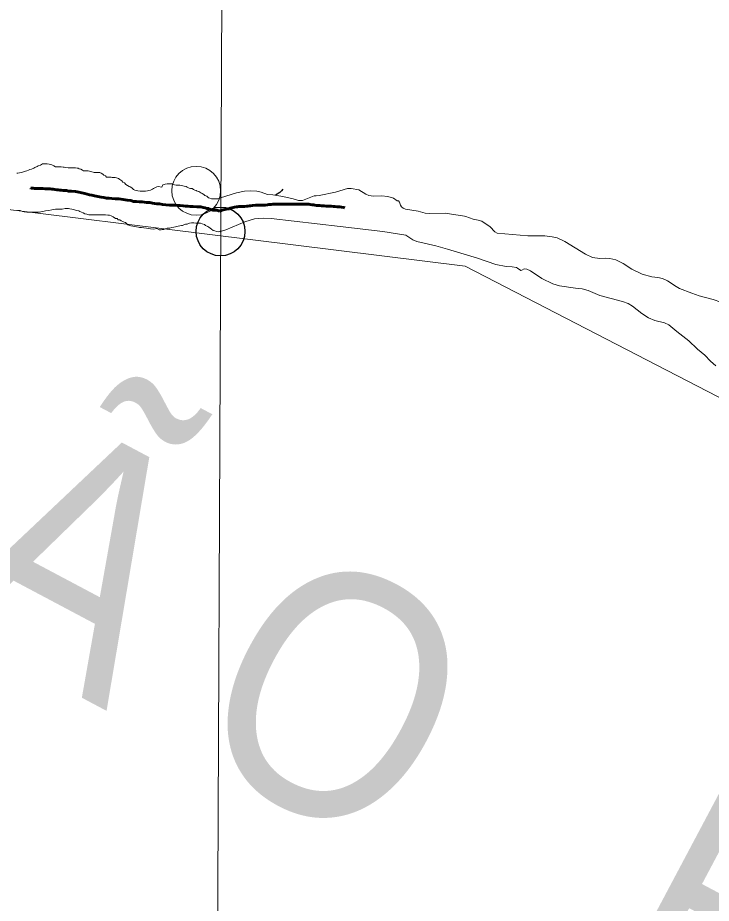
# Model space of a CAD drawing. Extents: x 553962 to 842807, y 8883888 to 9032388.
# Drawn here: x 808026 to 809447, y 9012066 to 9013879 of the extents above; entities that cross this region are included whole.
import ezdxf

# ---------------------------------------------------------------- set-up
doc = ezdxf.new("R2010")
doc.units = 0
doc.header["$LTSCALE"] = 200
doc.header["$PDMODE"] = 32
doc.header["$PDSIZE"] = 100
doc.linetypes.add('LONG_DASH_SHORT_DASH', pattern=[9.9, 6, -1.2, 1.5, -1.2])
for name, color, linetype, lineweight in [('1', 7, 'Continuous', 13), ('23', 7, 'Continuous', 13), ('24', 7, 'Continuous', 25), ('25', 7, 'Continuous', 13), ('57', 7, 'Continuous', 13), ('7', 7, 'Continuous', 90), ('8', 7, 'Continuous', 13)]:
    doc.layers.add(name, color=color, linetype=linetype, lineweight=lineweight)
doc.layers.add('49', color=7, linetype='Continuous')

msp = doc.modelspace()

# ---------------------------------------------------------------- linework, layer by layer
at = {"layer": '1'}
msp.add_lwpolyline([(808487.9, 9024186.1), (808454.4, 9016210.6), (808422.6, 9009049.8)], dxfattribs=at)
at = {"layer": '23'}
for points in [[(808326.5, 9013537.6), (808323.5, 9013536.8), (808321.2, 9013532.1), (808313.7, 9013533.2), (808311.2, 9013532.7), (808306.9, 9013530.9), (808304.2, 9013529.5), (808302.1, 9013527.7), (808298.1, 9013526), (808294.1, 9013525), (808291.9, 9013524.3), (808287.8, 9013523.8), (808285.6, 9013523.6), (808282.3, 9013523.6), (808280.3, 9013523.6), (808277.1, 9013523.6), (808272.6, 9013524.2), (808269.1, 9013524.9), (808266.4, 9013525.7), (808263.4, 9013527.2), (808259.9, 9013530.5), (808256.7, 9013532.5), (808254.4, 9013533.5), (808251.2, 9013535.6), (808247.9, 9013537.3), (808245, 9013540.6), (808241.7, 9013542.1), (808239.5, 9013545.2), (808235.8, 9013547.7), (808232.5, 9013549.7), (808228.8, 9013551), (808225.8, 9013552), (808222, 9013552), (808220, 9013552), (808218, 9013552.1), (808214.5, 9013552.1), (808211.3, 9013552.1), (808208, 9013552.6), (808206.3, 9013555.1), (808202.8, 9013556.7), (808200.8, 9013558.9), (808197.3, 9013560.7), (808194.8, 9013561.7), (808191.6, 9013562), (808189.6, 9013562), (808185.8, 9013562), (808182.8, 9013562.3), (808180.6, 9013562.8), (808178.3, 9013563.1), (808170.6, 9013565.4), (808164.1, 9013565.4), (808161.1, 9013565.5), (808158.9, 9013566.5), (808155.4, 9013568.5), (808152.4, 9013569.3), (808150.2, 9013570.8), (808147.9, 9013571.1), (808144.4, 9013571.3), (808139.4, 9013571.6), (808135.9, 9013571.6), (808133.4, 9013571.6), (808129.4, 9013571.7), (808125.2, 9013572.5), (808121.4, 9013572.7), (808119.2, 9013573), (808115.2, 9013573.5), (808113.2, 9013573.5), (808109.4, 9013573.6), (808107.4, 9013573.6), (808103.4, 9013573.6), (808100.2, 9013575.4), (808096.4, 9013577.9), (808092.9, 9013578.4), (808090.7, 9013579.2), (808086.7, 9013579.5), (808082.7, 9013579.5), (808080.2, 9013579.5), (808077.2, 9013579.5), (808072.9, 9013577.3), (808068.4, 9013575.8), (808066.1, 9013574.1), (808061.6, 9013572.4), (808059.1, 9013570.6), (808054.3, 9013568.7), (808051.1, 9013568.2), (808048.3, 9013566.7), (808045.1, 9013565.7), (808042.3, 9013565), (808040.3, 9013564), (808038, 9013563.5), (808035.8, 9013562.8), (808033.5, 9013562), (808029.8, 9013561.6), (808026.3, 9013560.6), (808024.3, 9013560.3)], [(808441.8, 9013510.2), (808436.8, 9013508.1), (808434.8, 9013508.1), (808432.3, 9013507.8), (808430.3, 9013507.8), (808426.8, 9013507.9), (808423.5, 9013508.4), (808419.6, 9013509.4), (808417.3, 9013510.2), (808413.6, 9013513.2), (808409.8, 9013515), (808407.8, 9013517), (808403.9, 9013518.8), (808401.4, 9013520.6), (808397.1, 9013522.8), (808391.9, 9013524.6), (808386.4, 9013527.2), (808383.7, 9013528.9), (808379.9, 9013529.5), (808377.7, 9013530.2), (808373.7, 9013531.8), (808371.2, 9013533.3), (808367.2, 9013533.8), (808364.7, 9013534.6), (808361.7, 9013535.1), (808358.5, 9013535.9), (808354.5, 9013536.1), (808351, 9013536.2), (808347.5, 9013536.4), (808343.2, 9013538.5), (808340, 9013538.5), (808336.5, 9013538.8), (808332.7, 9013538.8), (808328.5, 9013538.3), (808326.5, 9013537.6)], [(808941.7, 9013472.9), (808901.7, 9013479), (808870.4, 9013477.8), (808861.1, 9013478.8), (808846.3, 9013482.9), (808820.4, 9013487.1), (808815.7, 9013488.8), (808812.7, 9013491.4), (808810.2, 9013495), (808808, 9013501.2), (808806.2, 9013503.8), (808803.6, 9013504.2), (808796.3, 9013509.1), (808784.7, 9013512.6), (808771.4, 9013514.2), (808755.3, 9013513.4), (808745.4, 9013514.8), (808739.3, 9013517.7), (808725.2, 9013526.6), (808709.4, 9013529.4), (808702.1, 9013529), (808677, 9013521.7), (808643.8, 9013514.9), (808637.3, 9013514.3), (808633.8, 9013514.2), (808630.1, 9013513.1), (808609.9, 9013504.8), (808601.5, 9013504.6), (808590.8, 9013507.8), (808569.2, 9013512.6), (808569.4, 9013512.8), (808569.2, 9013512.6), (808548.7, 9013516.3), (808537.9, 9013516.6), (808524.6, 9013521.7), (808516.3, 9013524), (808503.8, 9013524.7), (808490.5, 9013523.7), (808474.2, 9013520.3), (808441.8, 9013510.2)], [(809407.2, 9013315), (809381.8, 9013324.7), (809374.7, 9013328.3), (809357, 9013340.2), (809347, 9013344.6), (809337.2, 9013347.1), (809325, 9013348.5), (809305.6, 9013353.6), (809284.1, 9013363.8), (809266.3, 9013375.5), (809256.8, 9013380.7), (809251.3, 9013382.9), (809239, 9013385.9), (809230.6, 9013386.4), (809218.6, 9013385.8), (809203.7, 9013388.2), (809189.1, 9013394.8), (809146.9, 9013420.4), (809131.1, 9013427.9), (809120.8, 9013430.5), (809106, 9013432.4), (809071.2, 9013432.6), (809008.5, 9013437.6), (809003.4, 9013440.8), (808993.8, 9013450.6), (808976.7, 9013462), (808969.2, 9013464.6), (808959, 9013466.3), (808943.8, 9013471.8), (808941.7, 9013472.9)], [(809629.3, 9013145.7), (809614.4, 9013148.5), (809601.5, 9013151.6), (809596.3, 9013153.5), (809575.4, 9013164.5), (809564.4, 9013173.7), (809556.2, 9013185.5), (809554.8, 9013191.5), (809554.3, 9013205.6), (809550, 9013215.1), (809547.2, 9013219.2), (809535.8, 9013231.3), (809516.5, 9013248.2), (809504, 9013263.2), (809483.1, 9013285.9), (809475.8, 9013291.5), (809466.6, 9013296.7), (809450.8, 9013301.8), (809421.8, 9013309.5), (809407.2, 9013315)]]:
    msp.add_lwpolyline(points, dxfattribs=at)
at = {"layer": '24'}
msp.add_lwpolyline([(808569.1, 9013528.2), (808566.9, 9013524.2), (808563.4, 9013521.1), (808554.1, 9013515.5)], dxfattribs=at)
msp.add_point((808441.8, 9013441.3), dxfattribs=at)
at = {"layer": '25'}
for points in [[(808024.3, 9013560.3), (808026.3, 9013560.6), (808029.8, 9013561.6), (808033.5, 9013562), (808035.8, 9013562.8), (808038, 9013563.5), (808040.3, 9013564), (808042.3, 9013565), (808045.1, 9013565.7), (808048.3, 9013566.7), (808051.1, 9013568.2), (808054.3, 9013568.7), (808059.1, 9013570.6), (808061.6, 9013572.4), (808066.1, 9013574.1), (808068.4, 9013575.8), (808072.9, 9013577.3), (808077.2, 9013579.5), (808080.2, 9013579.5), (808082.7, 9013579.5), (808086.7, 9013579.5), (808090.7, 9013579.2), (808092.9, 9013578.4), (808096.4, 9013577.9), (808100.2, 9013575.4), (808103.4, 9013573.6), (808107.4, 9013573.6), (808109.4, 9013573.6), (808113.2, 9013573.5), (808115.2, 9013573.5), (808119.2, 9013573), (808121.4, 9013572.7), (808125.2, 9013572.5), (808129.4, 9013571.7), (808133.4, 9013571.6), (808135.9, 9013571.6), (808139.4, 9013571.6), (808144.4, 9013571.3), (808147.9, 9013571.1), (808150.2, 9013570.8), (808152.4, 9013569.3), (808155.4, 9013568.5), (808158.9, 9013566.5), (808161.1, 9013565.5), (808164.1, 9013565.4), (808170.6, 9013565.4), (808178.3, 9013563.1), (808180.6, 9013562.8), (808182.8, 9013562.3), (808185.8, 9013562), (808189.6, 9013562), (808191.6, 9013562), (808194.8, 9013561.7), (808197.3, 9013560.7), (808200.8, 9013558.9), (808202.8, 9013556.7), (808206.3, 9013555.1), (808208, 9013552.6), (808211.3, 9013552.1), (808214.5, 9013552.1), (808218, 9013552.1), (808220, 9013552), (808222, 9013552), (808225.8, 9013552), (808228.8, 9013551), (808232.5, 9013549.7), (808235.8, 9013547.7), (808239.5, 9013545.2), (808241.7, 9013542.1), (808245, 9013540.6), (808247.9, 9013537.3), (808251.2, 9013535.6), (808254.4, 9013533.5), (808256.7, 9013532.5), (808259.9, 9013530.5), (808263.4, 9013527.2), (808266.4, 9013525.7), (808269.1, 9013524.9), (808272.6, 9013524.2), (808277.1, 9013523.6), (808280.3, 9013523.6), (808282.3, 9013523.6), (808285.6, 9013523.6), (808287.8, 9013523.8), (808291.9, 9013524.3), (808294.1, 9013525), (808298.1, 9013526), (808302.1, 9013527.7), (808304.2, 9013529.5), (808306.9, 9013530.9), (808311.2, 9013532.7), (808313.7, 9013533.2), (808321.2, 9013532.1), (808323.5, 9013536.8), (808326.5, 9013537.6)], [(808326.5, 9013537.6), (808328.5, 9013538.3), (808332.7, 9013538.8), (808336.5, 9013538.8), (808340, 9013538.5), (808343.2, 9013538.5), (808347.5, 9013536.4), (808351, 9013536.2), (808354.5, 9013536.1), (808358.5, 9013535.9), (808361.7, 9013535.1), (808364.7, 9013534.6), (808367.2, 9013533.8), (808371.2, 9013533.3), (808373.7, 9013531.8), (808377.7, 9013530.2), (808379.9, 9013529.5), (808383.7, 9013528.9), (808386.4, 9013527.2), (808391.9, 9013524.6), (808397.1, 9013522.8), (808401.4, 9013520.6), (808403.9, 9013518.8), (808407.8, 9013517), (808409.8, 9013515), (808413.6, 9013513.2), (808417.3, 9013510.2), (808419.6, 9013509.4), (808423.5, 9013508.4), (808426.8, 9013507.9), (808430.3, 9013507.8), (808432.3, 9013507.8), (808434.8, 9013508.1), (808436.8, 9013508.1), (808441.8, 9013510.2), (808474.2, 9013520.3), (808490.5, 9013523.7), (808503.8, 9013524.7), (808516.3, 9013524), (808524.6, 9013521.7)], [(808569.4, 9013512.8), (808569.2, 9013512.6), (808590.8, 9013507.8), (808601.5, 9013504.6), (808609.9, 9013504.8), (808630.1, 9013513.1), (808633.8, 9013514.2), (808637.3, 9013514.3), (808643.8, 9013514.9), (808677, 9013521.7), (808702.1, 9013529), (808709.4, 9013529.4), (808725.2, 9013526.6), (808739.3, 9013517.7), (808745.4, 9013514.8), (808755.3, 9013513.4), (808771.4, 9013514.2), (808784.7, 9013512.6), (808796.3, 9013509.1), (808803.6, 9013504.2), (808806.2, 9013503.8), (808808, 9013501.2), (808810.2, 9013495), (808812.7, 9013491.4), (808815.7, 9013488.8), (808820.4, 9013487.1), (808846.3, 9013482.9), (808861.1, 9013478.8), (808870.4, 9013477.8), (808901.7, 9013479), (808941.7, 9013472.9)], [(808524.6, 9013521.7), (808537.9, 9013516.6), (808548.7, 9013516.3), (808569.2, 9013512.6)], [(808214.2, 9013474.5), (808210.7, 9013474.8), (808206.4, 9013475), (808203.9, 9013475), (808199.9, 9013475.1), (808197.4, 9013475.1), (808191.4, 9013475.1), (808186.2, 9013475.2), (808182.7, 9013475.2), (808178.7, 9013475.2), (808175.9, 9013475.2), (808171.7, 9013475.3), (808167.7, 9013476.8), (808163.7, 9013477.3), (808160.2, 9013479.3), (808157, 9013480.9), (808153.5, 9013481.9), (808151.2, 9013483.4), (808146.5, 9013483.9), (808142.5, 9013485.5), (808140.2, 9013486.2), (808137, 9013486.8), (808132.8, 9013487.5), (808130.3, 9013488.1), (808126, 9013488.1), (808123.8, 9013488.1), (808117.7, 9013486.6), (808112, 9013487.2), (808106.5, 9013487.2), (808103.7, 9013487), (808100.2, 9013486.5), (808096.2, 9013485.8), (808090.2, 9013484.1), (808083.2, 9013483.6), (808077.9, 9013482.1), (808073.9, 9013481.4), (808071.2, 9013480.9), (808065.9, 9013480.7), (808061.9, 9013480.7), (808056.9, 9013480.8), (808052.4, 9013480.8), (808049.7, 9013480.8), (808044.7, 9013480.8), (808039.7, 9013481.6), (808036.2, 9013482.4), (808031.2, 9013484.2), (808026.2, 9013484.5)], [(808298.3, 9013446.6), (808294.3, 9013447.4), (808290, 9013448.2), (808284.5, 9013448.7), (808280, 9013449.2), (808276, 9013449.5), (808273.8, 9013450.1), (808269.8, 9013450.6), (808266, 9013451.1), (808262, 9013451.9), (808258.3, 9013452.7), (808255.8, 9013453.4), (808252.1, 9013455), (808249.8, 9013457), (808247.3, 9013459.5), (808244.3, 9013460), (808241.6, 9013461.5), (808237.9, 9013463.1), (808235.6, 9013464.8), (808232.1, 9013465.3), (808230.2, 9013467.9), (808226.7, 9013468.1), (808221.9, 9013470.9), (808217.9, 9013473), (808214.2, 9013474.5)], [(809050, 9013366), (809048.1, 9013367.2), (809039.2, 9013368.9), (809026.5, 9013369.5), (809005.9, 9013373.3), (808967.7, 9013386.5), (808906.8, 9013405.3), (808882.7, 9013412), (808844, 9013420.6), (808835.7, 9013424.3), (808820.9, 9013433.7), (808774.2, 9013441.4), (808686.7, 9013451.3), (808545.2, 9013467.5), (808528.9, 9013468.5), (808511.4, 9013466.9), (808491.4, 9013461.3), (808452.7, 9013444.3), (808441.8, 9013441.3)], [(808941.7, 9013472.9), (808943.8, 9013471.8), (808959, 9013466.3), (808969.2, 9013464.6), (808976.7, 9013462), (808993.8, 9013450.6), (809003.4, 9013440.8), (809008.5, 9013437.6), (809071.2, 9013432.6), (809106, 9013432.4), (809120.8, 9013430.5), (809131.1, 9013427.9), (809146.9, 9013420.4), (809189.1, 9013394.8), (809203.7, 9013388.2), (809218.6, 9013385.8), (809230.6, 9013386.4), (809239, 9013385.9), (809251.3, 9013382.9), (809256.8, 9013380.7), (809266.3, 9013375.5), (809284.1, 9013363.8), (809305.6, 9013353.6), (809325, 9013348.5), (809337.2, 9013347.1), (809347, 9013344.6), (809357, 9013340.2), (809374.7, 9013328.3), (809381.8, 9013324.7), (809407.2, 9013315)], [(808441.8, 9013441.3), (808437, 9013440.5), (808433.3, 9013441.2), (808429.8, 9013442.5), (808426.6, 9013443.3), (808423.1, 9013446.1), (808420.8, 9013447.8), (808417.8, 9013450.1), (808415.6, 9013451.6), (808411.1, 9013453.4), (808408.9, 9013455.2), (808403.9, 9013456.7), (808400.4, 9013458.2), (808395.7, 9013458.5), (808391.4, 9013458.5), (808386.9, 9013458.6), (808382.4, 9013458.6), (808377.9, 9013458.1), (808373.6, 9013456.1), (808370.1, 9013456.2), (808367.9, 9013455.4), (808364.1, 9013453.5), (808362.1, 9013453.5), (808358.3, 9013452.7), (808354.8, 9013452), (808351.3, 9013451.3), (808349.3, 9013450.8), (808345.8, 9013450.3), (808341.1, 9013449.6), (808337.8, 9013448.1), (808333.3, 9013447.7), (808331.3, 9013446.9), (808328.3, 9013446.4), (808325.3, 9013445.5), (808322, 9013445), (808319.8, 9013444.7), (808316.3, 9013444.8), (808311.3, 9013447.3), (808304.3, 9013446.1), (808298.3, 9013446.6)], [(809418.5, 9013200.1), (809417.8, 9013200.7), (809401.2, 9013217.3), (809376, 9013236.2), (809360.2, 9013250.3), (809351, 9013253.9), (809331.5, 9013259.1), (809318.3, 9013264.6), (809304.6, 9013273.5), (809285.2, 9013288.5), (809276.7, 9013293.5), (809265.1, 9013297.7), (809218.8, 9013310.1), (809194.6, 9013320.7), (809182.1, 9013324.1), (809168.6, 9013324.8), (809135.9, 9013330.1), (809122.3, 9013334.2), (809099.6, 9013344.8), (809076.5, 9013360.3), (809068.9, 9013364), (809063.8, 9013364.5), (809059.1, 9013361.8), (809056.5, 9013361.5), (809050, 9013366)], [(809407.2, 9013315), (809421.8, 9013309.5), (809450.8, 9013301.8), (809466.6, 9013296.7), (809475.8, 9013291.5), (809483.1, 9013285.9), (809504, 9013263.2), (809516.5, 9013248.2), (809535.8, 9013231.3), (809547.2, 9013219.2), (809550, 9013215.1), (809554.3, 9013205.6), (809554.8, 9013191.5), (809556.2, 9013185.5), (809564.4, 9013173.7), (809575.4, 9013164.5), (809596.3, 9013153.5), (809601.5, 9013151.6), (809614.4, 9013148.5), (809629.3, 9013145.7)], [(809456.4, 9013166.4), (809445.4, 9013175.7), (809433.4, 9013187.9), (809418.5, 9013200.1)]]:
    msp.add_lwpolyline(points, dxfattribs=at)
msp.add_point((808441.8, 9013441.3), dxfattribs=at)
at = {"layer": '57'}
for points in [[(808024.3, 9013560.3), (808026.3, 9013560.6), (808029.8, 9013561.6), (808033.5, 9013562), (808035.8, 9013562.8), (808038, 9013563.5), (808040.3, 9013564), (808042.3, 9013565), (808045.1, 9013565.7), (808048.3, 9013566.7), (808051.1, 9013568.2), (808054.3, 9013568.7), (808059.1, 9013570.6), (808061.6, 9013572.4), (808066.1, 9013574.1), (808068.4, 9013575.8), (808072.9, 9013577.3), (808077.2, 9013579.5), (808080.2, 9013579.5), (808082.7, 9013579.5), (808086.7, 9013579.5), (808090.7, 9013579.2), (808092.9, 9013578.4), (808096.4, 9013577.9), (808100.2, 9013575.4), (808103.4, 9013573.6), (808107.4, 9013573.6), (808109.4, 9013573.6), (808113.2, 9013573.5), (808115.2, 9013573.5), (808119.2, 9013573), (808121.4, 9013572.7), (808125.2, 9013572.5), (808129.4, 9013571.7), (808133.4, 9013571.6), (808135.9, 9013571.6), (808139.4, 9013571.6), (808144.4, 9013571.3), (808147.9, 9013571.1), (808150.2, 9013570.8), (808152.4, 9013569.3), (808155.4, 9013568.5), (808158.9, 9013566.5), (808161.1, 9013565.5), (808164.1, 9013565.4), (808170.6, 9013565.4), (808178.3, 9013563.1), (808180.6, 9013562.8), (808182.8, 9013562.3), (808185.8, 9013562), (808189.6, 9013562), (808191.6, 9013562), (808194.8, 9013561.7), (808197.3, 9013560.7), (808200.8, 9013558.9), (808202.8, 9013556.7), (808206.3, 9013555.1), (808208, 9013552.6), (808211.3, 9013552.1), (808214.5, 9013552.1), (808218, 9013552.1), (808220, 9013552), (808222, 9013552), (808225.8, 9013552), (808228.8, 9013551), (808232.5, 9013549.7), (808235.8, 9013547.7), (808239.5, 9013545.2), (808241.7, 9013542.1), (808245, 9013540.6), (808247.9, 9013537.3), (808251.2, 9013535.6), (808254.4, 9013533.5), (808256.7, 9013532.5), (808259.9, 9013530.5), (808263.4, 9013527.2), (808266.4, 9013525.7), (808269.1, 9013524.9), (808272.6, 9013524.2), (808277.1, 9013523.6), (808280.3, 9013523.6), (808282.3, 9013523.6), (808285.6, 9013523.6), (808287.8, 9013523.8), (808291.9, 9013524.3), (808294.1, 9013525), (808298.1, 9013526), (808302.1, 9013527.7), (808304.2, 9013529.5), (808306.9, 9013530.9), (808311.2, 9013532.7), (808313.7, 9013533.2), (808321.2, 9013532.1), (808323.5, 9013536.8), (808326.5, 9013537.6)], [(808326.5, 9013537.6), (808328.5, 9013538.3), (808332.7, 9013538.8), (808336.5, 9013538.8), (808340, 9013538.5), (808343.2, 9013538.5), (808347.5, 9013536.4), (808351, 9013536.2), (808354.5, 9013536.1), (808358.5, 9013535.9), (808361.7, 9013535.1), (808364.7, 9013534.6), (808367.2, 9013533.8), (808371.2, 9013533.3), (808373.7, 9013531.8), (808377.7, 9013530.2), (808379.9, 9013529.5), (808383.7, 9013528.9), (808386.4, 9013527.2), (808391.9, 9013524.6)], [(808391.9, 9013524.6), (808397.1, 9013522.8), (808401.4, 9013520.6), (808403.9, 9013518.8), (808407.8, 9013517), (808409.8, 9013515), (808413.6, 9013513.2), (808417.3, 9013510.2), (808419.6, 9013509.4), (808423.5, 9013508.4), (808426.8, 9013507.9), (808430.3, 9013507.8), (808432.3, 9013507.8), (808434.8, 9013508.1), (808436.8, 9013508.1), (808441.8, 9013510.2), (808474.2, 9013520.3), (808490.5, 9013523.7), (808503.8, 9013524.7), (808516.3, 9013524), (808524.6, 9013521.7), (808537.9, 9013516.6), (808548.7, 9013516.3), (808569.2, 9013512.6), (808569.4, 9013512.8)], [(808569.4, 9013512.8), (808569.2, 9013512.6), (808590.8, 9013507.8), (808601.5, 9013504.6), (808609.9, 9013504.8), (808630.1, 9013513.1), (808633.8, 9013514.2), (808637.3, 9013514.3), (808643.8, 9013514.9), (808677, 9013521.7), (808702.1, 9013529), (808709.4, 9013529.4), (808725.2, 9013526.6), (808739.3, 9013517.7), (808745.4, 9013514.8), (808755.3, 9013513.4), (808771.4, 9013514.2), (808784.7, 9013512.6), (808796.3, 9013509.1), (808803.6, 9013504.2), (808806.2, 9013503.8), (808808, 9013501.2), (808810.2, 9013495), (808812.7, 9013491.4), (808815.7, 9013488.8), (808820.4, 9013487.1), (808846.3, 9013482.9), (808861.1, 9013478.8), (808870.4, 9013477.8), (808901.7, 9013479), (808941.7, 9013472.9)], [(808941.7, 9013472.9), (808943.8, 9013471.8), (808959, 9013466.3), (808969.2, 9013464.6), (808976.7, 9013462), (808993.8, 9013450.6), (809003.4, 9013440.8), (809008.5, 9013437.6), (809071.2, 9013432.6), (809106, 9013432.4), (809120.8, 9013430.5), (809131.1, 9013427.9), (809146.9, 9013420.4), (809189.1, 9013394.8), (809203.7, 9013388.2), (809218.6, 9013385.8), (809230.6, 9013386.4), (809239, 9013385.9), (809251.3, 9013382.9), (809256.8, 9013380.7), (809266.3, 9013375.5), (809284.1, 9013363.8), (809305.6, 9013353.6), (809325, 9013348.5), (809337.2, 9013347.1), (809347, 9013344.6), (809357, 9013340.2), (809374.7, 9013328.3), (809381.8, 9013324.7), (809407.2, 9013315)], [(809407.2, 9013315), (809421.8, 9013309.5), (809450.8, 9013301.8), (809466.6, 9013296.7), (809475.8, 9013291.5), (809483.1, 9013285.9), (809504, 9013263.2), (809516.5, 9013248.2), (809535.8, 9013231.3), (809547.2, 9013219.2), (809550, 9013215.1), (809554.3, 9013205.6), (809554.8, 9013191.5), (809556.2, 9013185.5), (809564.4, 9013173.7), (809575.4, 9013164.5), (809596.3, 9013153.5), (809601.5, 9013151.6), (809614.4, 9013148.5), (809629.3, 9013145.7)]]:
    msp.add_lwpolyline(points, dxfattribs=at)
msp.add_point((808391.9, 9013524.6), dxfattribs=at)
at = {"layer": '7', "linetype": 'LONG_DASH_SHORT_DASH', "lineweight": 60}
for points in [[(808359.3, 9013494.3), (808354.3, 9013494.6), (808350.3, 9013494.8), (808347.8, 9013494.8), (808345.3, 9013495.1), (808341.3, 9013495.1), (808337, 9013495.4), (808329.8, 9013495.9), (808322.8, 9013496.5), (808316.8, 9013497.8), (808311.3, 9013498), (808306.8, 9013498.6), (808302.1, 9013499.1), (808296.8, 9013500.4), (808289.8, 9013500.7), (808281.3, 9013502), (808275.1, 9013502), (808269.3, 9013502.3), (808263.8, 9013502.8), (808257.8, 9013504.6), (808250.3, 9013505.1), (808242.6, 9013506.4), (808233.4, 9013508), (808225.9, 9013508), (808219.1, 9013508.5), (808213.6, 9013509.1), (808208.4, 9013509.6), (808202.9, 9013511.1), (808197.4, 9013511.4), (808190.6, 9013512.7), (808183.7, 9013514.5), (808177.9, 9013515.8), (808173.2, 9013516), (808168.4, 9013517.3), (808163.7, 9013518.8), (808157.7, 9013520.4), (808151.2, 9013521.9), (808145, 9013523.2), (808136.5, 9013523.5), (808130, 9013524), (808126.5, 9013525.3), (808122.5, 9013525.3), (808119.7, 9013525.3), (808115.5, 9013525.6), (808112.5, 9013525.9), (808109.2, 9013526.4), (808106.2, 9013526.7), (808102.2, 9013527.4), (808099.2, 9013527.7), (808096.2, 9013528), (808092.8, 9013528.5), (808088, 9013528.5), (808082.8, 9013528.8), (808078, 9013529.1), (808072.8, 9013529.1), (808067.2, 9013529.1), (808063.2, 9013529.4), (808060.5, 9013529.4), (808057.8, 9013529.9), (808053.5, 9013530.2), (808052.8, 9013530.4)], [(808444.2, 9013484.8), (808439.7, 9013483.1), (808434.2, 9013484.6), (808430.7, 9013484.9), (808426.2, 9013485.2), (808421.2, 9013486.5), (808417.5, 9013488), (808413.7, 9013488.5), (808410, 9013489.8), (808406.2, 9013490.3), (808401.5, 9013491.6), (808397.3, 9013491.6), (808393.5, 9013491.8), (808386, 9013492.1), (808379.5, 9013492.4), (808374.8, 9013493), (808370.3, 9013493.2), (808365, 9013493.8), (808359.3, 9013494.3)], [(808686.4, 9013491.5), (808680.6, 9013491.7), (808675.7, 9013492.5), (808672.9, 9013492.5), (808668.6, 9013492.8), (808664.8, 9013492.8), (808657.9, 9013493.3), (808654.3, 9013493.5), (808648.2, 9013493.8), (808645.2, 9013494.3), (808640.6, 9013494.6), (808638.3, 9013494.6), (808634.8, 9013495.3), (808632.7, 9013495.6), (808629.2, 9013495.8), (808625.3, 9013496.3), (808622.5, 9013496.9), (808617.7, 9013497.4), (808611.3, 9013497.4), (808605.5, 9013497.4), (808602.7, 9013497.4), (808597.9, 9013497.4), (808594.8, 9013497.4), (808586.7, 9013497.4), (808583.1, 9013497.4), (808577.2, 9013497.4), (808574.2, 9013497.4), (808568.6, 9013497.4), (808565.6, 9013497.4), (808558.4, 9013497.4), (808554.6, 9013497.4), (808548.8, 9013496.9), (808545.7, 9013496.6), (808540.6, 9013496.3), (808538.1, 9013495.8), (808533, 9013495.3), (808528.7, 9013495.3), (808526.4, 9013495.3), (808522, 9013495.3), (808518, 9013494.8), (808513.1, 9013494.8), (808507.5, 9013494.6), (808503.2, 9013493.8), (808500.9, 9013493.5), (808497.4, 9013493.3), (808495.3, 9013492.8), (808490.5, 9013492.5), (808487.4, 9013492.5), (808484.9, 9013492.5), (808482.1, 9013492.5), (808479, 9013492.5), (808476.2, 9013491.7), (808474.2, 9013491.7), (808470.6, 9013490.7), (808467.8, 9013490.2), (808465, 9013489.4), (808462, 9013488.7), (808459.5, 9013487.9), (808456.4, 9013487.4), (808453.3, 9013486.6), (808450.3, 9013485.9), (808447.2, 9013485.3), (808444.2, 9013484.8), (808444.2, 9013484.8), (808444.2, 9013484.8)], [(808696, 9013489.9), (808694.6, 9013490.2), (808689.2, 9013490.7), (808686.4, 9013491.5)]]:
    msp.add_lwpolyline(points, dxfattribs=at)
at = {"layer": '8'}
msp.add_lwpolyline([(814928.1, 9008896), (814088.2, 9010664.1), (813209.3, 9010781.5), (812282, 9011648.1), (811188.4, 9011770.6), (810823.9, 9012398.9), (808943, 9013370.5), (807455.7, 9013554.3), (806161, 9014683.5), (805286.1, 9014561)], dxfattribs=at)

# ---------------------------------------------------------------- texts
at = {"layer": '49', "width": 0.9}
msp.add_text('R I O   S Ã O   F R A N C I S C O', height=500, rotation=332.036, dxfattribs=at).set_placement((805669.4, 9013807.5))

doc.saveas('drawing.dxf')
